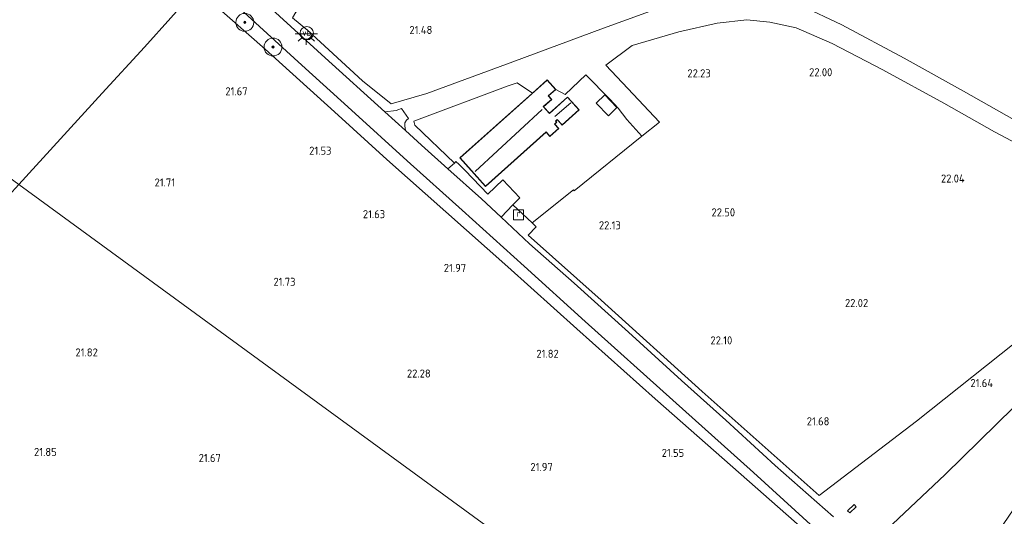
# Model space of a CAD drawing. Extents: x 196936 to 200438, y 361224 to 364196.
# Tile 259 of 276: x 199379 to 199599, y 363014 to 363125. Entities that reach past the tile are written whole.
import ezdxf
from ezdxf.enums import TextEntityAlignment as Align

# ---------------------------------------------------------------- set-up
doc = ezdxf.new("R2010")
doc.units = 0
for name, color, linetype, lineweight in [('B-ME-GR-BOOM-S', 90, 'Continuous', 25), ('B-ME-GR-BOS-GV', 40, 'Continuous', 13), ('B-ME-GR-BOUWLAND_AKKERBOUW-GV', 80, 'Continuous', 13), ('B-ME-GR-GRAS-GV', 60, 'Continuous', 13), ('B-ME-GR-HAAG-G', 90, 'GR-HAAG1', 13), ('B-ME-IE-MEUBILAIR_WEGMEUBILAIR-S', 7, 'Continuous', 25), ('B-ME-IE-TERREINAFSCHEIDING_DOORGANG-G', 210, 'Continuous', 18), ('B-ME-IE-TERREINAFSCHEIDING_KUNSTMATIG_HEKWERK-G', 20, 'IE-TERREINAFSCHEIDING-KUNSTMATIG', 18), ('B-ME-KG-KADASTRAAL_DAKRAND-G', 170, 'Continuous', 18), ('B-ME-KG-KADASTRAAL_NOK-G', 10, 'Continuous', 18), ('B-ME-OG-BEBOUWING_LUIFEL-GV', 7, 'Continuous', 18), ('B-ME-OG-BEBOUWING_WONINGBOUW-GV', 7, 'Continuous', 18), ('B-ME-OG-HOOGTEPUNT-S', 7, 'Continuous', 25), ('B-ME-OG-TERREIN_GROEN_TUIN-GV', 7, 'Continuous', 18), ('B-ME-RI-GWA_RIOOLPUT-S', 30, 'Continuous', 25), ('B-ME-VH-VERHARDING_ASFALT-GV', 252, 'Continuous', 18), ('B-ME-VH-VERHARDING_HALFVERHARDING-GV', 252, 'Continuous', 18), ('B-ME-VW-VERKEERSTEKEN_DRAAGCONSTRUCTIE-S', 7, 'Continuous', 25)]:
    doc.layers.add(name, color=color, linetype=linetype, lineweight=lineweight)
doc.styles.add('NLCS-ISO', font='NLCS-ISO.ttf')
doc.styles.add('NLCS-ISO-ANNOTATIVE-T18', font='NLCS-ISO.ttf', dxfattribs={"height": 1.8})
doc.linetypes.add('GR-HAAG1', pattern='A,6,[176,NLCS.SHX,S=0.125,R=0,X=0,Y=0],-2', length=8)
doc.linetypes.add('IE-TERREINAFSCHEIDING-KUNSTMATIG', pattern='A,4,[82,NLCS.SHX,S=0.75,R=90,X=0,Y=0],4,-2', length=10)

# ---------------------------------------------------------------- blocks, each defined once
blk = doc.blocks.new('SAL-HOOGTELABEL-SO')
at = {"color": 0, "linetype": 'ByBlock', "lineweight": -2, "style": 'NLCS-ISO-ANNOTATIVE-T18'}
blk.add_attdef('HOOGTE', text='', height=1.8, dxfattribs=at).set_placement((2.79, 0), align=Align.RIGHT)
blk = doc.blocks.new('SRI-PUT_INSPECTIEPUT_RIOOLPUT-SO')
at = {"color": 0, "linetype": 'ByBlock', "lineweight": 18}
blk.add_lwpolyline([(-1.12, -1.12), (1.12, -1.12), (1.12, 1.12), (-1.12, 1.12)], close=True, dxfattribs=at)
at = {"color": 0, "linetype": 'ByBlock', "lineweight": 18, "style": 'NLCS-ISO'}
blk.add_text('r', height=1.5, dxfattribs=at).set_placement((0, 0.28), align=Align.MIDDLE_CENTER)
blk = doc.blocks.new('SGR-BOOM_01-SO')
at = {"linetype": 'ByBlock', "lineweight": 18}
h = blk.add_hatch(color=0, dxfattribs=at)
h.dxf.hatch_style = 1
edge = h.paths.add_edge_path()
edge.add_arc((0, 0), 0.25, 0, 360)
at = {"color": 0, "linetype": 'ByBlock', "lineweight": 18}
for radius in [2, 0.25]:
    blk.add_circle((0, 0), radius, dxfattribs=at)
blk = doc.blocks.new('SKL-ET_OV_LICHTPUNT-SO')
at = {"color": 0, "linetype": 'ByBlock', "lineweight": 18}
for points in [[(-1.25, 0), (-2.5, 0)], [(1.25, 0), (2.5, 0)], [(-0.92, -0.85), (-1.83, -1.7)], [(0, -1.25), (0, -2.5)], [(0.92, -0.85), (1.83, -1.7)]]:
    blk.add_lwpolyline(points, dxfattribs=at)
blk.add_lwpolyline([(0, 0), (1.25, 0, -1), (-1.25, 0)], format="xyb", close=True, dxfattribs=at)
blk = doc.blocks.new('SIE-WEG_PAAL_VERKEERSBORD-SO')
at = {"color": 0, "linetype": 'ByBlock', "lineweight": 18}
blk.add_circle((0, 0), 1.5, dxfattribs=at)
at = {"color": 0, "linetype": 'ByBlock', "lineweight": 18, "style": 'NLCS-ISO'}
blk.add_text('vb', height=1.5, dxfattribs=at).set_placement((0, 0.13), align=Align.MIDDLE_CENTER)

msp = doc.modelspace()

# ---------------------------------------------------------------- linework, layer by layer
at = {"layer": 'B-ME-GR-BOS-GV'}
msp.add_polyline3d([(199607.618, 363099.32, 22.233), (199590.041, 363109.278, 22.27), (199576.794, 363116.642, 22.183), (199562.818, 363124.073, 22.045), (199553.599, 363128.401, 21.995)], dxfattribs=at)
at = {"layer": 'B-ME-GR-BOUWLAND_AKKERBOUW-GV'}
for points in [[(199572.563, 362973.776, 21.568), (199559.422, 362956.26, 21.642), (199378.493, 363088.365, 22.156), (199397.125, 363108.782, 21.822), (199406.628, 363119.11, 21.852), (199418.394, 363132.324, 21.875), (199422.125, 363128.758, 21.878), (199433.675, 363118.628, 21.856), (199449.162, 363104.607, 21.721), (199460.937, 363093.952, 21.773), (199474.134, 363082.248, 21.856), (199488.027, 363069.9, 21.968), (199503.46, 363056.051, 21.841), (199521.03, 363040.338, 21.706), (199538.366, 363025.08, 21.548), (199552.131, 363013.015, 21.578), (199568.016, 362998.603, 21.428), (199581.354, 362986.61, 21.532)], [(199592.491, 363002.869, 21.646), (199586.575, 362994.233, 21.851), (199579.833, 362999.965, 21.738), (199570.308, 363008.628, 21.7), (199585.932, 363023.464, 21.573), (199616.747, 363053.574, 21.711), (199643.095, 363080.512, 21.998), (199645.049, 363079.598, 21.98), (199620.92, 363044.371, 21.677)]]:
    msp.add_polyline3d(points, close=True, dxfattribs=at)
for points in [[(199604.696, 363055.384, 21.738), (199579.547, 363035.405, 21.662), (199557.703, 363018.713, 21.675), (199531.515, 363042.037, 21.888), (199508.938, 363062.486, 21.963), (199492.552, 363076.991, 21.875), (199494.377, 363078.841, 21.875), (199493.488, 363079.761, 21.875), (199502.719, 363087.124, 22.063), (199502.892, 363086.928, 22.01), (199517.99, 363099.154, 22.363), (199521.966, 363102.29, 22.288), (199514.851, 363109.827, 22), (199509.921, 363115.032, 21.925), (199515.858, 363119.492, 21.938), (199526.31, 363122.534, 22), (199534.861, 363124.428, 22.038), (199541.511, 363125.176, 22.025), (199546.712, 363124.715, 22), (199552.549, 363123.415, 21.938), (199560.622, 363119.903, 21.938), (199572.013, 363113.994, 21.963), (199585.677, 363106.56, 22.013), (199597.013, 363100.163, 22.113), (199610.785, 363092.841, 21.938)], [(199382.22, 362987.187, 22.085), (199370.98, 363024.516, 22.153), (199363.846, 363048.489, 22.318), (199358.528, 363066.682, 22.58), (199376.153, 363085.801, 22.198), (199378.493, 363088.365, 22.156), (199559.422, 362956.26, 21.642)]]:
    msp.add_polyline3d(points, dxfattribs=at)
at = {"layer": 'B-ME-GR-GRAS-GV'}
for points in [[(199397.125, 363108.782, 21.822), (199378.493, 363088.365, 22.156), (199353.273, 363106.791, 22.253), (199360.759, 363114.487, 22.003), (199378.255, 363132.797, 21.838), (199366.993, 363142.622, 22.123), (199364.479, 363144.757, 22.05), (199377.42, 363158.98, 21.98), (199382.514, 363164.752, 22.108), (199400.59, 363148.536, 21.95), (199418.394, 363132.324, 21.875), (199406.628, 363119.11, 21.852)], [(199469.842, 363108.703, 21.605), (199461.878, 363106.392, 21.74), (199455.433, 363111.574, 21.71), (199443.238, 363122.844, 21.635), (199439.764, 363125.684, 21.898), (199440.553, 363126.95, 21.8), (199452.02, 363131.515, 21.56), (199465.943, 363136.973, 21.538), (199488.055, 363145.241, 21.56), (199499.14, 363149.529, 21.658), (199514.139, 363155.211, 21.853), (199518.837, 363155.953, 22.108), (199519.941, 363149.931, 21.86), (199520.298, 363147.653, 21.841), (199522.028, 363136.587, 21.748), (199523.228, 363128.346, 21.883), (199509.469, 363123.353, 21.628), (199489.098, 363115.775, 21.523)], [(199566.003, 363016.194, 21.637), (199564.603, 363014.828, 21.712), (199564.105, 363015.324, 21.712), (199565.556, 363016.718, 21.662)], [(199564.105, 363015.324, 21.712), (199564.603, 363014.828, 21.712), (199566.003, 363016.194, 21.637), (199565.556, 363016.718, 21.662)]]:
    msp.add_polyline3d(points, close=True, dxfattribs=at)
for points in [[(199552.131, 363013.015, 21.578), (199538.366, 363025.08, 21.548), (199521.03, 363040.338, 21.706), (199503.46, 363056.051, 21.841), (199488.027, 363069.9, 21.968), (199474.134, 363082.248, 21.856), (199460.937, 363093.952, 21.773), (199449.162, 363104.607, 21.721), (199433.675, 363118.628, 21.856), (199422.125, 363128.758, 21.878)], [(199428.053, 363127.668, 21.89), (199441.893, 363115.04, 21.845), (199452.985, 363105.024, 21.89), (199465.495, 363093.653, 21.8), (199477.762, 363082.601, 21.77), (199491.691, 363070.104, 21.8), (199505.358, 363057.672, 21.755), (199524.968, 363040.055, 21.748), (199543.005, 363023.9, 21.74), (199556.601, 363011.478, 21.725)], [(199610.785, 363092.841, 21.938), (199597.013, 363100.163, 22.113), (199585.677, 363106.56, 22.013), (199572.013, 363113.994, 21.963), (199560.622, 363119.903, 21.938), (199552.549, 363123.415, 21.938), (199546.712, 363124.715, 22), (199541.511, 363125.176, 22.025), (199534.861, 363124.428, 22.038), (199526.31, 363122.534, 22), (199515.858, 363119.492, 21.938), (199509.921, 363115.032, 21.925), (199514.851, 363109.827, 22), (199521.966, 363102.29, 22.288), (199517.99, 363099.154, 22.363), (199514.667, 363102.89, 22.423), (199512.689, 363105.448, 22.423), (199510.871, 363107.455, 22.423), (199505.51, 363112.926, 22.153), (199500.863, 363108.497, 21.965), (199498.728, 363109.624, 21.92), (199496.834, 363111.747, 21.92), (199493.548, 363108.817, 21.92), (199490.066, 363111.085, 21.905), (199488.07, 363110.415, 21.965), (199466.938, 363102.513, 21.793), (199467.165, 363101.666, 21.8), (199476.085, 363093.136, 21.875), (199474.596, 363091.858, 21.854), (199468.696, 363097.149, 21.92), (199465.098, 363100.424, 21.914), (199464.923, 363101.469, 21.86), (199464.932, 363102.155, 21.808), (199465.3, 363102.749, 21.763), (199465.753, 363103.13, 21.74), (199464.206, 363105.347, 21.79), (199463.377, 363105.039, 21.803), (199463.11, 363104.94, 21.808), (199460.476, 363104.63, 21.905), (199447.104, 363116.7, 21.815), (199435.168, 363127.562, 21.845)], [(199439.764, 363125.684, 21.898), (199443.238, 363122.844, 21.635), (199455.433, 363111.574, 21.71), (199461.878, 363106.392, 21.74), (199469.842, 363108.703, 21.605), (199489.098, 363115.775, 21.523), (199509.469, 363123.353, 21.628), (199523.228, 363128.346, 21.883)], [(199553.599, 363128.401, 21.995), (199562.818, 363124.073, 22.045), (199576.794, 363116.642, 22.183), (199590.041, 363109.278, 22.27), (199607.618, 363099.32, 22.233)], [(199560.969, 363013.984, 21.793), (199547.871, 363025.45, 21.695), (199536.85, 363035.571, 21.8), (199526.897, 363044.5, 21.838), (199515.066, 363055.291, 21.86), (199502.834, 363066.28, 21.763), (199492.887, 363075.051, 21.883), (199486.486, 363081.031, 21.816), (199489.104, 363083.8, 21.763), (199493.488, 363079.761, 21.875), (199494.377, 363078.841, 21.875), (199492.552, 363076.991, 21.875), (199508.938, 363062.486, 21.963), (199531.515, 363042.037, 21.888), (199557.703, 363018.713, 21.675), (199579.547, 363035.405, 21.662), (199604.696, 363055.384, 21.738)], [(199616.747, 363053.574, 21.711), (199585.932, 363023.464, 21.573), (199570.308, 363008.628, 21.7)]]:
    msp.add_polyline3d(points, dxfattribs=at)
at = {"layer": 'B-ME-GR-HAAG-G'}
for points in [[(199505.51, 363112.926, 22.153), (199510.871, 363107.455, 22.423), (199512.689, 363105.448, 22.423), (199514.667, 363102.89, 22.423), (199517.99, 363099.154, 22.363)], [(199488.07, 363110.415, 21.965), (199466.938, 363102.513, 21.793), (199467.165, 363101.666, 21.8), (199476.085, 363093.136, 21.875), (199476.362, 363093.485, 21.898), (199477.084, 363092.799, 21.89)], [(199478.449, 363091.48, 21.89), (199483.565, 363086.208, 21.853), (199486.877, 363089.38, 21.857)], [(199502.719, 363087.124, 22.063), (199493.488, 363079.761, 21.875)], [(199493.488, 363079.761, 21.875), (199489.104, 363083.8, 21.763), (199490.68, 363085.373, 21.74)]]:
    msp.add_polyline3d(points, dxfattribs=at)
at = {"layer": 'B-ME-IE-TERREINAFSCHEIDING_DOORGANG-G'}
for points in [[(199477.084, 363092.799, 21.89), (199478.449, 363091.48, 21.89)], [(199490.68, 363085.373, 21.74), (199486.877, 363089.38, 21.857)]]:
    msp.add_polyline3d(points, dxfattribs=at)
at = {"layer": 'B-ME-IE-TERREINAFSCHEIDING_KUNSTMATIG_HEKWERK-G'}
for points in [[(199443.238, 363122.844, 21.635), (199455.433, 363111.574, 21.71), (199461.878, 363106.392, 21.74), (199469.842, 363108.703, 21.605), (199489.098, 363115.775, 21.523), (199509.469, 363123.353, 21.628), (199523.228, 363128.346, 21.883), (199522.028, 363136.587, 21.748), (199520.298, 363147.653, 21.841), (199519.941, 363149.931, 21.86), (199518.837, 363155.953, 22.108), (199514.139, 363155.211, 21.853), (199512.695, 363164.386, 21.965), (199509.83, 363178.11, 22.325), (199507.052, 363193.927, 22.543), (199495.113, 363198.719, 22.61), (199474.363, 363206.813, 22.517)], [(199382.514, 363164.752, 22.108), (199400.59, 363148.536, 21.95), (199418.394, 363132.324, 21.875), (199406.628, 363119.11, 21.852)], [(199378.493, 363088.365, 22.156), (199397.125, 363108.782, 21.822), (199406.628, 363119.11, 21.852)], [(199505.51, 363112.926, 22.153), (199500.863, 363108.497, 21.965), (199498.728, 363109.624, 21.92)], [(199493.548, 363108.817, 21.92), (199490.066, 363111.085, 21.905), (199488.07, 363110.415, 21.965)], [(199517.99, 363099.154, 22.363), (199502.892, 363086.928, 22.01), (199502.719, 363087.124, 22.063)]]:
    msp.add_polyline3d(points, dxfattribs=at)
msp.add_polyline3d([(199564.603, 363014.828, 21.712), (199564.105, 363015.324, 21.712), (199565.556, 363016.718, 21.662), (199566.003, 363016.194, 21.637)], close=True, dxfattribs=at)
at = {"layer": 'B-ME-KG-KADASTRAAL_DAKRAND-G'}
msp.add_polyline3d([(199497.324, 363104.231, 27.2), (199501.393, 363107.864, 24.328), (199503.894, 363105.06, 23.81), (199500.155, 363101.724, 23.84), (199499.09, 363102.896, 24.47), (199498.673, 363102.56, 25.363), (199498.932, 363102.273, 25.183), (199498.455, 363101.843, 25.115), (199499.337, 363100.854, 24.013), (199497.452, 363099.172, 24.013), (199496.612, 363100.114, 25.13), (199483, 363087.972, 25.063), (199477.353, 363094.303, 25.303), (199496.83, 363111.677, 24.005), (199498.658, 363109.628, 23.975), (199497.05, 363108.193, 24.013), (199497.767, 363107.388, 24.005), (199495.928, 363105.783, 28.22)], close=True, dxfattribs=at)
at = {"layer": 'B-ME-KG-KADASTRAAL_NOK-G'}
for points in [[(199495.696, 363105.146, 28.738), (199480.71, 363091.23, 28.528)], [(199498.563, 363103.606, 24.83), (199502.128, 363106.624, 24.83)]]:
    msp.add_polyline3d(points, dxfattribs=at)
at = {"layer": 'B-ME-OG-BEBOUWING_LUIFEL-GV'}
msp.add_polyline3d([(199512.452, 363105.59, 24.26), (199510.535, 363103.743, 24.395), (199507.816, 363106.566, 24.373), (199509.733, 363108.412, 24.26)], close=True, dxfattribs=at)
at = {"layer": 'B-ME-OG-BEBOUWING_WONINGBOUW-GV'}
msp.add_polyline3d([(199496.016, 363105.759, 21.92), (199497.321, 363104.295, 21.92), (199501.399, 363107.933, 21.92), (199503.965, 363105.056, 21.92), (199500.151, 363101.654, 21.92), (199499.097, 363102.835, 21.92), (199498.761, 363102.536, 21.92), (199499.001, 363102.268, 21.92), (199498.523, 363101.842, 21.92), (199499.408, 363100.85, 21.92), (199497.448, 363099.102, 21.92), (199496.608, 363100.043, 21.92), (199482.996, 363087.901, 21.92), (199477.282, 363094.307, 21.92), (199493.548, 363108.817, 21.92), (199496.834, 363111.747, 21.92), (199498.728, 363109.624, 21.92), (199497.12, 363108.189, 21.92), (199497.838, 363107.385, 21.92)], close=True, dxfattribs=at)
at = {"layer": 'B-ME-OG-TERREIN_GROEN_TUIN-GV'}
msp.add_polyline3d([(199505.51, 363112.926, 22.153), (199510.871, 363107.455, 22.423), (199512.689, 363105.448, 22.423), (199514.667, 363102.89, 22.423), (199517.99, 363099.154, 22.363), (199502.892, 363086.928, 22.01), (199502.719, 363087.124, 22.063), (199493.488, 363079.761, 21.875), (199489.104, 363083.8, 21.763), (199490.68, 363085.373, 21.74), (199486.877, 363089.38, 21.857), (199483.565, 363086.208, 21.853), (199478.449, 363091.48, 21.89), (199477.084, 363092.799, 21.89), (199476.362, 363093.485, 21.898), (199476.085, 363093.136, 21.875), (199467.165, 363101.666, 21.8), (199466.938, 363102.513, 21.793), (199488.07, 363110.415, 21.965), (199490.066, 363111.085, 21.905), (199493.548, 363108.817, 21.92), (199477.282, 363094.307, 21.92), (199482.996, 363087.901, 21.92), (199496.608, 363100.043, 21.92), (199497.448, 363099.102, 21.92), (199499.408, 363100.85, 21.92), (199498.523, 363101.842, 21.92), (199499.001, 363102.268, 21.92), (199498.761, 363102.536, 21.92), (199499.097, 363102.835, 21.92), (199500.151, 363101.654, 21.92), (199503.965, 363105.056, 21.92), (199501.399, 363107.933, 21.92), (199497.321, 363104.295, 21.92), (199496.016, 363105.759, 21.92), (199497.838, 363107.385, 21.92), (199497.12, 363108.189, 21.92), (199498.728, 363109.624, 21.92), (199500.863, 363108.497, 21.965)], close=True, dxfattribs=at)
at = {"layer": 'B-ME-VH-VERHARDING_ASFALT-GV'}
for points in [[(199556.601, 363011.478, 21.725), (199543.005, 363023.9, 21.74), (199524.968, 363040.055, 21.748), (199505.358, 363057.672, 21.755), (199491.691, 363070.104, 21.8), (199477.762, 363082.601, 21.77), (199465.495, 363093.653, 21.8), (199452.985, 363105.024, 21.89), (199441.893, 363115.04, 21.845), (199428.053, 363127.668, 21.89), (199418.543, 363136.178, 21.965), (199402.1, 363151.011, 21.92), (199391.862, 363160.366, 22.063), (199384.416, 363167.035, 21.964), (199380.568, 363170.482, 21.913), (199371.84, 363178.225, 21.935)], [(199435.168, 363127.562, 21.845), (199447.104, 363116.7, 21.815), (199460.476, 363104.63, 21.905), (199465.098, 363100.424, 21.914), (199468.696, 363097.149, 21.92), (199474.596, 363091.858, 21.854), (199482.104, 363085.125, 21.77), (199486.486, 363081.031, 21.816), (199492.887, 363075.051, 21.883), (199502.834, 363066.28, 21.763), (199515.066, 363055.291, 21.86), (199526.897, 363044.5, 21.838), (199536.85, 363035.571, 21.8), (199547.871, 363025.45, 21.695), (199560.969, 363013.984, 21.793)]]:
    msp.add_polyline3d(points, dxfattribs=at)
at = {"layer": 'B-ME-VH-VERHARDING_HALFVERHARDING-GV'}
for points in [[(199464.923, 363101.469, 21.86), (199465.098, 363100.424, 21.914), (199460.476, 363104.63, 21.905), (199463.11, 363104.94, 21.808), (199463.377, 363105.039, 21.803), (199464.206, 363105.347, 21.79), (199465.753, 363103.13, 21.74), (199465.3, 363102.749, 21.763), (199464.932, 363102.155, 21.808)], [(199478.449, 363091.48, 21.89), (199483.565, 363086.208, 21.853), (199486.877, 363089.38, 21.857), (199490.68, 363085.373, 21.74), (199489.104, 363083.8, 21.763), (199486.486, 363081.031, 21.816), (199482.104, 363085.125, 21.77), (199474.596, 363091.858, 21.854), (199476.085, 363093.136, 21.875), (199476.362, 363093.485, 21.898), (199477.084, 363092.799, 21.89)]]:
    msp.add_polyline3d(points, close=True, dxfattribs=at)

# ---------------------------------------------------------------- block references
at = {"layer": 'B-ME-GR-BOOM-S'}
for p in [(199429.097, 363124.646, 22.01), (199435.425, 363119.123, 21.92)]:
    msp.add_blockref('SGR-BOOM_01-SO', p, dxfattribs=at)
at = {"layer": 'B-ME-IE-MEUBILAIR_WEGMEUBILAIR-S'}
msp.add_blockref('SKL-ET_OV_LICHTPUNT-SO', (199442.869, 363122.106, 21.791), dxfattribs=at)
at = {"layer": 'B-ME-OG-HOOGTEPUNT-S'}
for p, values in [((199468.311, 363122.051, 21.478), {'HOOGTE': '21.48'}), ((199530.665, 363112.34, 22.228), {'HOOGTE': '22.23'}), ((199557.897, 363112.582, 22.004), {'HOOGTE': '22.00'}), ((199426.935, 363108.309, 21.666), {'HOOGTE': '21.67'}), ((199445.729, 363095.022, 21.525), {'HOOGTE': '21.53'}), ((199410.698, 363087.907, 21.711), {'HOOGTE': '21.71'}), ((199587.539, 363088.789, 22.041), {'HOOGTE': '22.04'}), ((199457.741, 363080.807, 21.628), {'HOOGTE': '21.63'}), ((199536.114, 363081.218, 22.499), {'HOOGTE': '22.50'}), ((199510.535, 363078.323, 22.128), {'HOOGTE': '22.13'}), ((199475.884, 363068.779, 21.965), {'HOOGTE': '21.97'}), ((199437.676, 363065.668, 21.726), {'HOOGTE': '21.73'}), ((199565.923, 363060.923, 22.019), {'HOOGTE': '22.02'}), ((199535.487, 363052.559, 22.103), {'HOOGTE': '22.10'}), ((199393.399, 363049.865, 21.824), {'HOOGTE': '21.82'}), ((199496.617, 363049.556, 21.815), {'HOOGTE': '21.82'}), ((199467.939, 363045.14, 22.281), {'HOOGTE': '22.28'}), ((199593.896, 363043.001, 21.644), {'HOOGTE': '21.64'}), ((199557.241, 363034.441, 21.678), {'HOOGTE': '21.68'}), ((199384.182, 363027.574, 21.847), {'HOOGTE': '21.85'}), ((199420.954, 363026.238, 21.666), {'HOOGTE': '21.67'}), ((199524.716, 363027.377, 21.546), {'HOOGTE': '21.55'}), ((199495.286, 363024.225, 21.974), {'HOOGTE': '21.97'})]:
    msp.add_blockref('SAL-HOOGTELABEL-SO', p, dxfattribs=at).add_auto_attribs(values)
at = {"layer": 'B-ME-RI-GWA_RIOOLPUT-S'}
msp.add_blockref('SRI-PUT_INSPECTIEPUT_RIOOLPUT-SO', (199490.421, 363081.584, 21.808), dxfattribs=at)
at = {"layer": 'B-ME-VW-VERKEERSTEKEN_DRAAGCONSTRUCTIE-S'}
msp.add_blockref('SIE-WEG_PAAL_VERKEERSBORD-SO', (199442.979, 363122.219, 21.834), dxfattribs=at)

doc.saveas('drawing.dxf')
